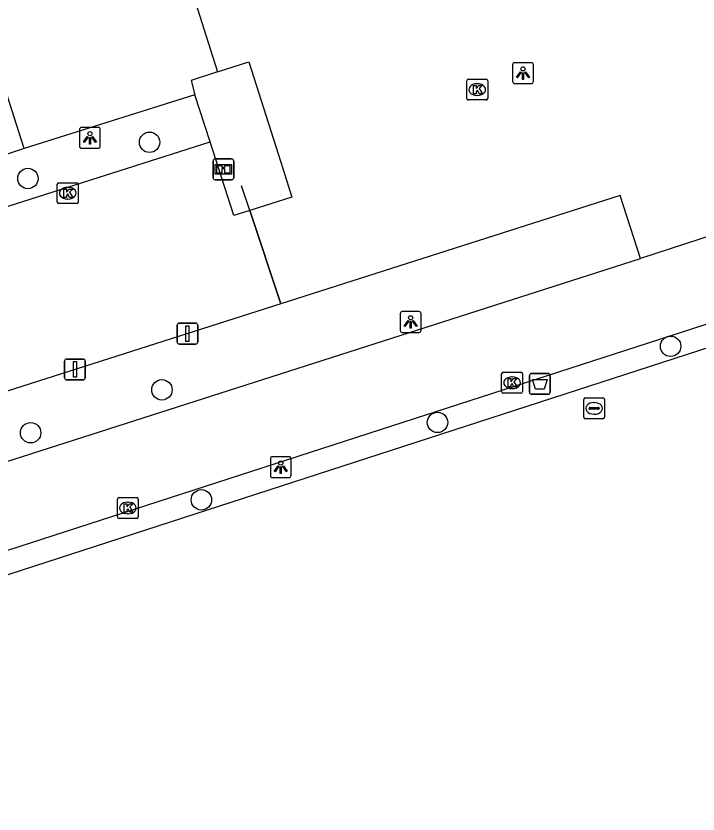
# Model space of a CAD drawing. Extents: x 158087 to 159494, y 382905 to 383981.
# Drawn here: x 159109.12 to 159141.85, y 383019.71 to 383057.99 of the extents above; entities that cross this region are included whole.
import ezdxf

# ---------------------------------------------------------------- set-up
doc = ezdxf.new("R2010")
doc.units = 0
for name, color, linetype in [('IMGEO_Afvalbak', 7, 'Continuous'), ('IMGEO_Boom', 7, 'Continuous'), ('IMGEO_Fietspad_gesloten', 7, 'Continuous'), ('IMGEO_Groenvoorziening', 7, 'Continuous'), ('IMGEO_Haag', 7, 'Continuous'), ('IMGEO_Hek', 7, 'Continuous'), ('IMGEO_Informatiebord', 7, 'Continuous'), ('IMGEO_Kolk', 7, 'Continuous'), ('IMGEO_Lichtpunt', 7, 'Continuous'), ('IMGEO_Parkeervlak_open', 7, 'Continuous'), ('IMGEO_Rijbaan_lokaal_open', 7, 'Continuous'), ('IMGEO_Verkeersbordpaal', 7, 'Continuous'), ('IMGEO_Voetpad_halfverhard', 7, 'Continuous'), ('IMGEO_Voetpad_open', 7, 'Continuous'), ('IMGEO_Waterleidingput', 7, 'Continuous')]:
    doc.layers.add(name, color=color, linetype=linetype)

msp = doc.modelspace()

# ---------------------------------------------------------------- linework, layer by layer
at = {"layer": 'IMGEO_Afvalbak'}
for p, q in [((159133.76, 383039.943), (159133.76, 383040.743)), ((159133.76, 383040.743), (159133.76, 383039.943)), ((159133.86, 383040.843), (159134.65, 383040.843)), ((159134.65, 383040.843), (159133.86, 383040.843)), ((159134.75, 383040.743), (159134.75, 383039.943)), ((159134.75, 383039.943), (159134.75, 383040.743)), ((159134.65, 383039.843), (159133.86, 383039.843)), ((159133.86, 383039.843), (159134.65, 383039.843))]:
    msp.add_line(p, q, dxfattribs=at)
msp.add_lwpolyline([(159133.903, 383040.557), (159134.607, 383040.557), (159134.458, 383040.087), (159134.052, 383040.087), (159133.903, 383040.557)], dxfattribs=at)
for centre, start, end in [((159133.86, 383040.743), 90, 180), ((159133.86, 383040.743), 90, 180), ((159134.65, 383040.743), 0, 90), ((159134.65, 383040.743), 360, 90), ((159133.86, 383039.943), 180, 270), ((159133.86, 383039.943), 180, 270), ((159134.65, 383039.943), 270, 0), ((159134.65, 383039.943), 270, 0)]:
    msp.add_arc(centre, 0.1, start, end, dxfattribs=at)
at = {"layer": 'IMGEO_Boom'}
for centre in [(159115.533, 383051.929), (159109.694, 383050.193), (159140.531, 383042.145), (159116.126, 383040.056), (159129.345, 383038.494), (159109.826, 383037.999), (159118.018, 383034.781)]:
    msp.add_circle(centre, 0.489, dxfattribs=at)
at = {"layer": 'IMGEO_Fietspad_gesloten'}
for points in [[(159071.934, 383017.153), (159072.865, 383020.766), (159127.162, 383038.33), (159169.93, 383052.158)], [(159146.197, 383048.666), (159139.088, 383046.362)], [(159072.384, 383025.18), (159072.436, 383025.018), (159139.088, 383046.362)]]:
    msp.add_lwpolyline(points, dxfattribs=at)
at = {"layer": 'IMGEO_Groenvoorziening'}
msp.add_lwpolyline([(159170.278, 383051.14), (159073.361, 383019.728), (159072.548, 383017.804), (159094.248, 382956.684)], dxfattribs=at)
at = {"layer": 'IMGEO_Haag'}
msp.add_lwpolyline([(159109.522, 383051.627), (159108.554, 383051.315)], dxfattribs=at)
at = {"layer": 'IMGEO_Hek'}
for points in [[(159120.341, 383048.655), (159119.947, 383049.834)], [(159121.833, 383044.185), (159120.341, 383048.655)]]:
    msp.add_lwpolyline(points, dxfattribs=at)
at = {"layer": 'IMGEO_Informatiebord'}
for p, q in [((159118.578, 383050.231), (159118.578, 383051.031)), ((159118.578, 383051.031), (159118.578, 383050.231)), ((159118.678, 383051.131), (159119.468, 383051.131)), ((159119.468, 383051.131), (159118.678, 383051.131)), ((159119.568, 383051.031), (159119.568, 383050.231)), ((159119.568, 383050.231), (159119.568, 383051.031)), ((159119.468, 383050.131), (159118.678, 383050.131)), ((159118.678, 383050.131), (159119.468, 383050.131))]:
    msp.add_line(p, q, dxfattribs=at)
for points in [[(159118.679, 383050.863), (159119.467, 383050.863), (159119.467, 383050.399), (159118.679, 383050.399), (159118.679, 383050.863)], [(159118.744, 383050.798), (159118.744, 383050.464), (159119.019, 383050.464), (159119.02, 383050.677), (159119.124, 383050.678), (159119.125, 383050.464), (159119.402, 383050.464), (159119.402, 383050.798), (159119.126, 383050.798), (159119.126, 383050.718), (159119.02, 383050.718), (159119.02, 383050.798), (159118.744, 383050.798)]]:
    msp.add_lwpolyline(points, dxfattribs=at)
for centre, start, end in [((159118.678, 383051.031), 90, 180), ((159118.678, 383051.031), 90, 180), ((159119.468, 383051.031), 0, 90), ((159119.468, 383051.031), 360, 90), ((159118.678, 383050.231), 180, 270), ((159118.678, 383050.231), 180, 270), ((159119.468, 383050.231), 270, 0), ((159119.468, 383050.231), 270, 0)]:
    msp.add_arc(centre, 0.1, start, end, dxfattribs=at)
at = {"layer": 'IMGEO_Kolk'}
for p, q in [((159130.753, 383054.031), (159130.753, 383054.883)), ((159130.828, 383054.957), (159131.68, 383054.957)), ((159131.241, 383054.737), (159131.266, 383054.737)), ((159131.754, 383054.883), (159131.754, 383054.031)), ((159131.264, 383054.177), (159131.239, 383054.177)), ((159131.68, 383053.957), (159130.828, 383053.957)), ((159111.105, 383049.061), (159111.105, 383049.913)), ((159111.18, 383049.987), (159112.032, 383049.987)), ((159111.593, 383049.767), (159111.618, 383049.767)), ((159112.106, 383049.913), (159112.106, 383049.061)), ((159111.616, 383049.207), (159111.591, 383049.207)), ((159112.032, 383048.987), (159111.18, 383048.987)), ((159132.423, 383039.97), (159132.423, 383040.822)), ((159132.498, 383040.896), (159133.35, 383040.896)), ((159132.911, 383040.676), (159132.936, 383040.676)), ((159133.424, 383040.822), (159133.424, 383039.97)), ((159133.35, 383039.896), (159132.498, 383039.896)), ((159132.934, 383040.116), (159132.909, 383040.116)), ((159114.066, 383034.889), (159114.918, 383034.889)), ((159113.991, 383033.963), (159113.991, 383034.815)), ((159114.479, 383034.669), (159114.504, 383034.669)), ((159114.992, 383034.815), (159114.992, 383033.963)), ((159114.502, 383034.109), (159114.477, 383034.109)), ((159114.918, 383033.889), (159114.066, 383033.889))]:
    msp.add_line(p, q, dxfattribs=at)
for points in [[(159130.753, 383054.031), (159130.753, 383054.883)], [(159130.828, 383054.957), (159131.68, 383054.957)], [(159131.754, 383054.883), (159131.754, 383054.031)], [(159131.074, 383054.657), (159131.197, 383054.657), (159131.197, 383054.506), (159131.327, 383054.657), (159131.491, 383054.657), (159131.345, 383054.506), (159131.498, 383054.257), (159131.346, 383054.257), (159131.261, 383054.421), (159131.197, 383054.354), (159131.197, 383054.257), (159131.074, 383054.257), (159131.074, 383054.657)], [(159131.68, 383053.957), (159130.828, 383053.957)], [(159111.105, 383049.061), (159111.105, 383049.913)], [(159111.18, 383049.987), (159112.032, 383049.987)], [(159112.106, 383049.913), (159112.106, 383049.061)], [(159111.426, 383049.687), (159111.549, 383049.687), (159111.549, 383049.536), (159111.679, 383049.687), (159111.843, 383049.687), (159111.697, 383049.536), (159111.85, 383049.287), (159111.698, 383049.287), (159111.613, 383049.451), (159111.549, 383049.384), (159111.549, 383049.287), (159111.426, 383049.287), (159111.426, 383049.687)], [(159112.032, 383048.987), (159111.18, 383048.987)], [(159132.423, 383039.97), (159132.423, 383040.822)], [(159132.498, 383040.896), (159133.35, 383040.896)], [(159132.744, 383040.596), (159132.867, 383040.596), (159132.867, 383040.445), (159132.997, 383040.596), (159133.161, 383040.596), (159133.015, 383040.445), (159133.168, 383040.196), (159133.016, 383040.196), (159132.931, 383040.36), (159132.867, 383040.293), (159132.867, 383040.196), (159132.744, 383040.196), (159132.744, 383040.596)], [(159133.424, 383040.822), (159133.424, 383039.97)], [(159133.35, 383039.896), (159132.498, 383039.896)], [(159114.066, 383034.889), (159114.918, 383034.889)], [(159113.991, 383033.963), (159113.991, 383034.815)], [(159114.312, 383034.589), (159114.435, 383034.589), (159114.435, 383034.438), (159114.565, 383034.589), (159114.729, 383034.589), (159114.583, 383034.438), (159114.736, 383034.189), (159114.584, 383034.189), (159114.499, 383034.353), (159114.435, 383034.286), (159114.435, 383034.189), (159114.312, 383034.189), (159114.312, 383034.589)], [(159114.992, 383034.815), (159114.992, 383033.963)], [(159114.918, 383033.889), (159114.066, 383033.889)]]:
    msp.add_lwpolyline(points, dxfattribs=at)
for centre, start, end in [((159130.83, 383054.881), 91.552, 178.448), ((159130.83, 383054.881), 91.552, 178.448), ((159131.678, 383054.881), 1.552, 88.448), ((159131.678, 383054.881), 1.552, 88.448), ((159130.83, 383054.033), 181.552, 268.448), ((159130.83, 383054.033), 181.552, 268.448), ((159131.678, 383054.033), 271.552, 358.448), ((159131.678, 383054.033), 271.552, 358.448), ((159111.182, 383049.911), 91.552, 178.448), ((159111.182, 383049.911), 91.552, 178.448), ((159112.03, 383049.911), 1.552, 88.448), ((159112.03, 383049.911), 1.552, 88.448), ((159111.182, 383049.063), 181.552, 268.448), ((159111.182, 383049.063), 181.552, 268.448), ((159112.03, 383049.063), 271.552, 358.448), ((159112.03, 383049.063), 271.552, 358.448), ((159132.5, 383040.82), 91.552, 178.448), ((159132.5, 383040.82), 91.552, 178.448), ((159133.348, 383040.82), 1.552, 88.448), ((159133.348, 383040.82), 1.552, 88.448), ((159132.5, 383039.972), 181.552, 268.448), ((159132.5, 383039.972), 181.552, 268.448), ((159133.348, 383039.972), 271.552, 358.448), ((159133.348, 383039.972), 271.552, 358.448), ((159114.068, 383034.813), 91.552, 178.448), ((159114.068, 383034.813), 91.552, 178.448), ((159114.916, 383034.813), 1.552, 88.448), ((159114.916, 383034.813), 1.552, 88.448), ((159114.068, 383033.965), 181.552, 268.448), ((159114.068, 383033.965), 181.552, 268.448), ((159114.916, 383033.965), 271.552, 358.448), ((159114.916, 383033.965), 271.552, 358.448)]:
    msp.add_arc(centre, 0.0765, start, end, dxfattribs=at)
for centre, major_axis, ratio, start_param, end_param in [((159131.24, 383054.457), (-0.387, 0.002), 0.722429, 4.712389, 7.853982), ((159131.265, 383054.457), (-0.39, 0.002), 0.717154, 1.570796, 4.712389), ((159111.592, 383049.487), (-0.387, 0.002), 0.722429, 4.712389, 7.853982), ((159111.617, 383049.487), (-0.39, 0.002), 0.717154, 1.570796, 4.712389), ((159132.91, 383040.396), (-0.387, 0.002), 0.722429, 4.712389, 7.853982), ((159132.935, 383040.396), (-0.39, 0.002), 0.717154, 1.570796, 4.712389), ((159114.478, 383034.389), (-0.387, 0.002), 0.722429, 4.712389, 7.853982), ((159114.503, 383034.389), (-0.39, 0.002), 0.717154, 1.570796, 4.712389)]:
    msp.add_ellipse(centre, major_axis=major_axis, ratio=ratio, start_param=start_param, end_param=end_param, dxfattribs=at)
at = {"layer": 'IMGEO_Lichtpunt'}
for p, q in [((159132.949, 383055.65), (159132.949, 383054.843)), ((159132.949, 383055.65), (159132.949, 383054.843)), ((159133.851, 383055.745), (159133.043, 383055.745)), ((159133.851, 383055.745), (159133.043, 383055.745)), ((159133.945, 383054.843), (159133.945, 383055.65)), ((159133.945, 383054.843), (159133.945, 383055.65)), ((159133.043, 383054.749), (159133.851, 383054.749)), ((159133.043, 383054.749), (159133.851, 383054.749)), ((159112.171, 383052.545), (159112.171, 383051.738)), ((159112.171, 383052.545), (159112.171, 383051.738)), ((159113.073, 383052.64), (159112.265, 383052.64)), ((159113.073, 383052.64), (159112.265, 383052.64)), ((159113.167, 383051.738), (159113.167, 383052.545)), ((159113.167, 383051.738), (159113.167, 383052.545)), ((159112.265, 383051.644), (159113.073, 383051.644)), ((159112.265, 383051.644), (159113.073, 383051.644)), ((159127.56, 383043.715), (159127.56, 383042.908)), ((159127.56, 383043.715), (159127.56, 383042.908)), ((159128.462, 383043.81), (159127.654, 383043.81)), ((159128.462, 383043.81), (159127.654, 383043.81)), ((159128.556, 383042.908), (159128.556, 383043.715)), ((159128.556, 383042.908), (159128.556, 383043.715)), ((159127.654, 383042.814), (159128.462, 383042.814)), ((159127.654, 383042.814), (159128.462, 383042.814)), ((159121.328, 383036.753), (159121.328, 383035.946)), ((159121.328, 383036.753), (159121.328, 383035.946)), ((159122.23, 383036.848), (159121.422, 383036.848)), ((159122.23, 383036.848), (159121.422, 383036.848)), ((159122.324, 383035.946), (159122.324, 383036.753)), ((159122.324, 383035.946), (159122.324, 383036.753)), ((159121.422, 383035.852), (159122.23, 383035.852)), ((159121.422, 383035.852), (159122.23, 383035.852))]:
    msp.add_line(p, q, dxfattribs=at)
for points in [[(159133.323, 383055.314), (159133.362, 383055.286), (159133.174, 383055.024), (159133.136, 383055.051), (159133.323, 383055.314)], [(159133.425, 383055.266), (159133.472, 383055.266), (159133.472, 383054.944), (159133.425, 383054.944), (159133.425, 383055.266)], [(159133.535, 383055.286), (159133.573, 383055.313), (159133.76, 383055.051), (159133.721, 383055.023), (159133.535, 383055.286)], [(159112.545, 383052.209), (159112.584, 383052.181), (159112.396, 383051.919), (159112.358, 383051.946), (159112.545, 383052.209)], [(159112.647, 383052.161), (159112.694, 383052.161), (159112.694, 383051.839), (159112.647, 383051.839), (159112.647, 383052.161)], [(159112.757, 383052.181), (159112.795, 383052.208), (159112.982, 383051.946), (159112.943, 383051.918), (159112.757, 383052.181)], [(159127.934, 383043.379), (159127.973, 383043.351), (159127.785, 383043.089), (159127.747, 383043.116), (159127.934, 383043.379)], [(159128.036, 383043.331), (159128.083, 383043.331), (159128.083, 383043.009), (159128.036, 383043.009), (159128.036, 383043.331)], [(159128.146, 383043.351), (159128.184, 383043.378), (159128.371, 383043.116), (159128.332, 383043.088), (159128.146, 383043.351)], [(159121.702, 383036.417), (159121.741, 383036.389), (159121.553, 383036.127), (159121.515, 383036.154), (159121.702, 383036.417)], [(159121.804, 383036.369), (159121.851, 383036.369), (159121.851, 383036.047), (159121.804, 383036.047), (159121.804, 383036.369)], [(159121.914, 383036.389), (159121.952, 383036.416), (159122.139, 383036.154), (159122.1, 383036.126), (159121.914, 383036.389)]]:
    msp.add_lwpolyline(points, dxfattribs=at)
for centre in [(159133.448, 383055.448), (159112.67, 383052.343), (159128.059, 383043.513), (159121.827, 383036.551)]:
    msp.add_circle(centre, 0.0994, dxfattribs=at)
for centre, start, end in [((159133.043, 383055.65), 90, 180), ((159133.043, 383055.65), 90, 180), ((159133.851, 383055.65), 0, 90), ((159133.851, 383055.65), 0, 90), ((159133.043, 383054.843), 180, 270), ((159133.043, 383054.843), 180, 270), ((159133.851, 383054.843), 270, 0), ((159133.851, 383054.843), 270, 360), ((159112.265, 383052.545), 90, 180), ((159112.265, 383052.545), 90, 180), ((159113.073, 383052.545), 0, 90), ((159113.073, 383052.545), 0, 90), ((159112.265, 383051.738), 180, 270), ((159112.265, 383051.738), 180, 270), ((159113.073, 383051.738), 270, 0), ((159113.073, 383051.738), 270, 360), ((159127.654, 383043.715), 90, 180), ((159127.654, 383043.715), 90, 180), ((159128.462, 383043.715), 0, 90), ((159128.462, 383043.715), 0, 90), ((159127.654, 383042.908), 180, 270), ((159127.654, 383042.908), 180, 270), ((159128.462, 383042.908), 270, 0), ((159128.462, 383042.908), 270, 360), ((159121.422, 383036.753), 90, 180), ((159121.422, 383036.753), 90, 180), ((159122.23, 383036.753), 0, 90), ((159122.23, 383036.753), 0, 90), ((159121.422, 383035.946), 180, 270), ((159121.422, 383035.946), 180, 270), ((159122.23, 383035.946), 270, 0), ((159122.23, 383035.946), 270, 360)]:
    msp.add_arc(centre, 0.0946, start, end, dxfattribs=at)
at = {"layer": 'IMGEO_Parkeervlak_open'}
for points in [[(159109.522, 383051.627), (159101.074, 383078.061), (159110.586, 383081.124), (159116.86, 383061.412)], [(159117.71, 383054.208), (159109.522, 383051.627)]]:
    msp.add_lwpolyline(points, dxfattribs=at)
at = {"layer": 'IMGEO_Rijbaan_lokaal_open'}
for points in [[(159104.772, 383047.605), (159118.444, 383051.947)], [(159120.341, 383048.655), (159119.574, 383048.414), (159118.444, 383051.947)], [(159120.341, 383048.655), (159121.833, 383044.185)], [(159121.833, 383044.185), (159071.446, 383028.114), (159072.384, 383025.18)]]:
    msp.add_lwpolyline(points, dxfattribs=at)
at = {"layer": 'IMGEO_Verkeersbordpaal'}
for p, q in [((159116.951, 383043.254), (159117.741, 383043.254)), ((159117.741, 383043.254), (159116.951, 383043.254)), ((159116.851, 383042.354), (159116.851, 383043.154)), ((159116.851, 383043.154), (159116.851, 383042.354)), ((159117.841, 383043.154), (159117.841, 383042.354)), ((159117.841, 383042.354), (159117.841, 383043.154)), ((159117.741, 383042.254), (159116.951, 383042.254)), ((159116.951, 383042.254), (159117.741, 383042.254)), ((159111.457, 383040.634), (159111.457, 383041.434)), ((159111.457, 383041.434), (159111.457, 383040.634)), ((159111.557, 383041.534), (159112.347, 383041.534)), ((159112.347, 383041.534), (159111.557, 383041.534)), ((159112.447, 383041.434), (159112.447, 383040.634)), ((159112.447, 383040.634), (159112.447, 383041.434)), ((159112.347, 383040.534), (159111.557, 383040.534)), ((159111.557, 383040.534), (159112.347, 383040.534))]:
    msp.add_line(p, q, dxfattribs=at)
for points in [[(159117.271, 383043.129), (159117.421, 383043.129), (159117.421, 383042.379), (159117.271, 383042.379), (159117.271, 383043.129)], [(159111.877, 383041.409), (159112.027, 383041.409), (159112.027, 383040.659), (159111.877, 383040.659), (159111.877, 383041.409)]]:
    msp.add_lwpolyline(points, dxfattribs=at)
for centre, start, end in [((159116.951, 383043.154), 90, 180), ((159116.951, 383043.154), 90, 180), ((159117.741, 383043.154), 0, 90), ((159117.741, 383043.154), 360, 90), ((159116.951, 383042.354), 180, 270), ((159116.951, 383042.354), 180, 270), ((159117.741, 383042.354), 270, 0), ((159117.741, 383042.354), 270, 0), ((159111.557, 383041.434), 90, 180), ((159111.557, 383041.434), 90, 180), ((159112.347, 383041.434), 0, 90), ((159112.347, 383041.434), 360, 90), ((159111.557, 383040.634), 180, 270), ((159111.557, 383040.634), 180, 270), ((159112.347, 383040.634), 270, 0), ((159112.347, 383040.634), 270, 0)]:
    msp.add_arc(centre, 0.1, start, end, dxfattribs=at)
at = {"layer": 'IMGEO_Voetpad_halfverhard'}
for points in [[(159118.795, 383055.305), (159117.53, 383054.898), (159117.71, 383054.208)], [(159118.444, 383051.947), (159117.71, 383054.208)]]:
    msp.add_lwpolyline(points, dxfattribs=at)
at = {"layer": 'IMGEO_Voetpad_open'}
for points in [[(159116.86, 383061.412), (159118.795, 383055.305)], [(159118.795, 383055.305), (159120.293, 383055.787), (159121.941, 383050.619), (159122.365, 383049.29), (159120.341, 383048.655)], [(159139.088, 383046.362), (159138.108, 383049.376), (159121.833, 383044.185)]]:
    msp.add_lwpolyline(points, dxfattribs=at)
at = {"layer": 'IMGEO_Waterleidingput'}
for p, q in [((159136.359, 383038.742), (159136.359, 383039.594)), ((159136.434, 383039.668), (159137.286, 383039.668)), ((159136.847, 383039.448), (159136.872, 383039.448)), ((159137.36, 383039.594), (159137.36, 383038.742)), ((159136.618, 383039.162), (159136.618, 383039.174)), ((159137.056, 383039.125), (159136.658, 383039.125)), ((159136.661, 383039.211), (159137.059, 383039.211)), ((159137.102, 383039.174), (159137.102, 383039.162)), ((159137.286, 383038.668), (159136.434, 383038.668)), ((159136.87, 383038.888), (159136.845, 383038.888))]:
    msp.add_line(p, q, dxfattribs=at)
for points in [[(159136.359, 383038.742), (159136.359, 383039.594)], [(159136.434, 383039.668), (159137.286, 383039.668)], [(159137.36, 383039.594), (159137.36, 383038.742)], [(159137.286, 383038.668), (159136.434, 383038.668)]]:
    msp.add_lwpolyline(points, dxfattribs=at)
for centre, radius, start, end in [((159136.436, 383039.592), 0.0765, 91.552, 178.448), ((159136.436, 383039.592), 0.0765, 91.552, 178.448), ((159137.284, 383039.592), 0.0765, 1.552, 88.448), ((159137.284, 383039.592), 0.0765, 1.552, 88.448), ((159136.658, 383039.171), 0.0403, 85.8775, 175.7526), ((159136.655, 383039.161), 0.0366, 178.938, 274.7102), ((159137.059, 383039.168), 0.043, 264.8664, 352.4533), ((159137.063, 383039.173), 0.0386, 1.7309, 96.639), ((159136.436, 383038.744), 0.0765, 181.552, 268.448), ((159136.436, 383038.744), 0.0765, 181.552, 268.448), ((159137.284, 383038.744), 0.0765, 271.552, 358.448), ((159137.284, 383038.744), 0.0765, 271.552, 358.448)]:
    msp.add_arc(centre, radius, start, end, dxfattribs=at)
for centre, major_axis, ratio, start_param, end_param in [((159136.846, 383039.168), (-0.387, 0.002), 0.722429, 4.712389, 7.853982), ((159136.871, 383039.168), (-0.39, 0.002), 0.717154, 1.570796, 4.712389)]:
    msp.add_ellipse(centre, major_axis=major_axis, ratio=ratio, start_param=start_param, end_param=end_param, dxfattribs=at)

doc.saveas('drawing.dxf')
